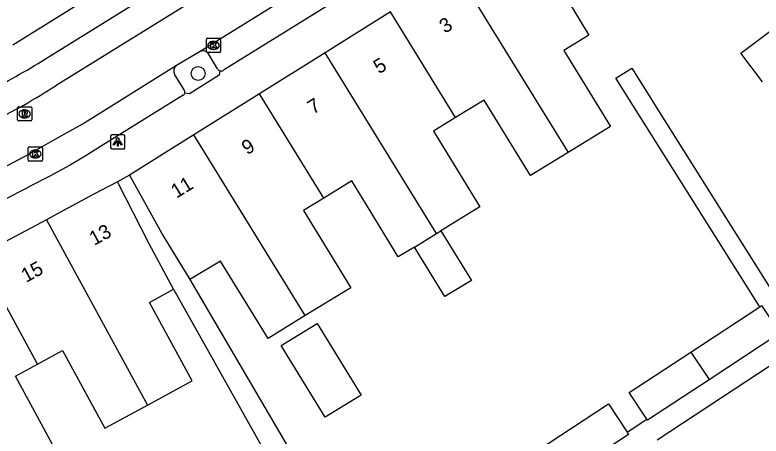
# Model space of a CAD drawing. Extents: x 159718 to 160783, y 383290 to 384030.
# Drawn here: x 160474.8 to 160527.2, y 383467.2 to 383496.7 of the extents above; entities that cross this region are included whole.
import ezdxf

# ---------------------------------------------------------------- set-up
doc = ezdxf.new("R2010")
doc.units = 0
for name, color, linetype in [('IMGEO_Boom', 7, 'Continuous'), ('IMGEO_Kolk', 7, 'Continuous'), ('IMGEO_Lichtpunt', 7, 'Continuous'), ('IMGEO_Pand', 7, 'Continuous'), ('IMGEO_Pand_nummerreeks', 7, 'Continuous'), ('IMGEO_Parkeervlak_open', 7, 'Continuous'), ('IMGEO_Rijbaan_lokaal_open', 7, 'Continuous'), ('IMGEO_Rioolput', 7, 'Continuous'), ('IMGEO_Voetpad_open', 7, 'Continuous')]:
    doc.layers.add(name, color=color, linetype=linetype)

msp = doc.modelspace()

# ---------------------------------------------------------------- linework, layer by layer
at = {"layer": 'IMGEO_Boom'}
msp.add_circle((160487.689, 383492.619), 0.489, dxfattribs=at)
at = {"layer": 'IMGEO_Kolk'}
for p, q in [((160488.26, 383494.165), (160488.26, 383495.017)), ((160488.335, 383495.091), (160489.187, 383495.091)), ((160489.261, 383495.017), (160489.261, 383494.165)), ((160488.748, 383494.871), (160488.773, 383494.871)), ((160489.187, 383494.091), (160488.335, 383494.091)), ((160488.771, 383494.311), (160488.746, 383494.311)), ((160475.764, 383486.546), (160475.764, 383487.398)), ((160475.839, 383487.472), (160476.691, 383487.472)), ((160476.252, 383487.252), (160476.277, 383487.252)), ((160476.765, 383487.398), (160476.765, 383486.546)), ((160476.275, 383486.692), (160476.25, 383486.692)), ((160476.691, 383486.472), (160475.839, 383486.472))]:
    msp.add_line(p, q, dxfattribs=at)
for points in [[(160488.26, 383494.165), (160488.26, 383495.017)], [(160488.335, 383495.091), (160489.187, 383495.091)], [(160489.261, 383495.017), (160489.261, 383494.165)], [(160488.581, 383494.791), (160488.704, 383494.791), (160488.704, 383494.64), (160488.834, 383494.791), (160488.998, 383494.791), (160488.852, 383494.64), (160489.005, 383494.391), (160488.853, 383494.391), (160488.768, 383494.555), (160488.704, 383494.488), (160488.704, 383494.391), (160488.581, 383494.391), (160488.581, 383494.791)], [(160489.187, 383494.091), (160488.335, 383494.091)], [(160475.764, 383486.546), (160475.764, 383487.398)], [(160475.839, 383487.472), (160476.691, 383487.472)], [(160476.085, 383487.172), (160476.208, 383487.172), (160476.208, 383487.021), (160476.338, 383487.172), (160476.502, 383487.172), (160476.356, 383487.021), (160476.509, 383486.772), (160476.357, 383486.772), (160476.272, 383486.936), (160476.208, 383486.869), (160476.208, 383486.772), (160476.085, 383486.772), (160476.085, 383487.172)], [(160476.765, 383487.398), (160476.765, 383486.546)], [(160476.691, 383486.472), (160475.839, 383486.472)]]:
    msp.add_lwpolyline(points, dxfattribs=at)
for centre, start, end in [((160488.337, 383495.015), 91.552, 178.448), ((160488.337, 383495.015), 91.552, 178.448), ((160489.185, 383495.015), 1.552, 88.448), ((160489.185, 383495.015), 1.552, 88.448), ((160488.337, 383494.167), 181.552, 268.448), ((160488.337, 383494.167), 181.552, 268.448), ((160489.185, 383494.167), 271.552, 358.448), ((160489.185, 383494.167), 271.552, 358.448), ((160475.841, 383487.396), 91.552, 178.448), ((160475.841, 383487.396), 91.552, 178.448), ((160476.689, 383487.396), 1.552, 88.448), ((160476.689, 383487.396), 1.552, 88.448), ((160475.841, 383486.548), 181.552, 268.448), ((160475.841, 383486.548), 181.552, 268.448), ((160476.689, 383486.548), 271.552, 358.448), ((160476.689, 383486.548), 271.552, 358.448)]:
    msp.add_arc(centre, 0.0765, start, end, dxfattribs=at)
for centre, major_axis, ratio, start_param, end_param in [((160488.747, 383494.591), (-0.387, 0.002), 0.722429, 4.712389, 7.853982), ((160488.772, 383494.591), (-0.39, 0.002), 0.717154, 1.570796, 4.712389), ((160476.251, 383486.972), (-0.387, 0.002), 0.722429, 4.712389, 7.853982), ((160476.276, 383486.972), (-0.39, 0.002), 0.717154, 1.570796, 4.712389)]:
    msp.add_ellipse(centre, major_axis=major_axis, ratio=ratio, start_param=start_param, end_param=end_param, dxfattribs=at)
at = {"layer": 'IMGEO_Lichtpunt'}
for p, q in [((160481.544, 383488.223), (160481.544, 383487.416)), ((160481.544, 383488.223), (160481.544, 383487.416)), ((160482.446, 383488.318), (160481.638, 383488.318)), ((160482.446, 383488.318), (160481.638, 383488.318)), ((160482.54, 383487.416), (160482.54, 383488.223)), ((160482.54, 383487.416), (160482.54, 383488.223)), ((160481.638, 383487.322), (160482.446, 383487.322)), ((160481.638, 383487.322), (160482.446, 383487.322))]:
    msp.add_line(p, q, dxfattribs=at)
for points in [[(160481.918, 383487.887), (160481.957, 383487.859), (160481.769, 383487.597), (160481.731, 383487.624), (160481.918, 383487.887)], [(160482.02, 383487.839), (160482.067, 383487.839), (160482.067, 383487.517), (160482.02, 383487.517), (160482.02, 383487.839)], [(160482.13, 383487.859), (160482.168, 383487.886), (160482.355, 383487.624), (160482.316, 383487.596), (160482.13, 383487.859)]]:
    msp.add_lwpolyline(points, dxfattribs=at)
msp.add_circle((160482.043, 383488.021), 0.0994, dxfattribs=at)
for centre, start, end in [((160481.638, 383488.223), 90, 180), ((160481.638, 383488.223), 90, 180), ((160482.446, 383488.223), 0, 90), ((160482.446, 383488.223), 0, 90), ((160481.638, 383487.416), 180, 270), ((160481.638, 383487.416), 180, 270), ((160482.446, 383487.416), 270, 0), ((160482.446, 383487.416), 270, 360)]:
    msp.add_arc(centre, 0.0946, start, end, dxfattribs=at)
at = {"layer": 'IMGEO_Pand'}
for points in [[(160510.513, 383502.782), (160513.612, 383497.741), (160515.083, 383495.32), (160513.325, 383494.245), (160516.605, 383488.904), (160513.625, 383487.074)], [(160527.255, 383492.03), (160525.746, 383494.039), (160528.264, 383495.93), (160528.99, 383494.962), (160531.105, 383496.551), (160530.314, 383497.605), (160531.371, 383498.401), (160530.173, 383500), (160529.316, 383501.144)], [(160505.777, 383499.821), (160513.625, 383487.074)], [(160474.684, 383494.636), (160479.491, 383497.62)], [(160501.178, 383496.945), (160496.58, 383494.069)], [(160505.742, 383489.533), (160501.178, 383496.945)], [(160496.58, 383494.069), (160491.982, 383491.194)], [(160504.391, 383481.385), (160500, 383488.516), (160496.58, 383494.069)], [(160491.982, 383491.194), (160487.383, 383488.318)], [(160496.493, 383483.868), (160491.982, 383491.194)], [(160513.625, 383487.074), (160510.995, 383485.459), (160507.74, 383490.76), (160505.742, 383489.533)], [(160505.742, 383489.533), (160504.18, 383488.574), (160507.444, 383483.258), (160504.71, 383481.58)], [(160487.383, 383488.318), (160482.856, 383485.488)], [(160495.196, 383475.63), (160487.383, 383488.318)], [(160482.026, 383485.026), (160480.377, 383484.144), (160478.241, 383483.001), (160477.037, 383482.36)], [(160485.963, 383477.476), (160484.245, 383480.665), (160482.026, 383485.026)], [(160482.856, 383485.488), (160485.231, 383481.236), (160487.097, 383478.174)], [(160502.854, 383480.442), (160501.719, 383479.746), (160500, 383482.559), (160498.462, 383485.076), (160496.493, 383483.868)], [(160496.493, 383483.868), (160495.073, 383482.997), (160498.39, 383477.59), (160495.196, 383475.63)], [(160519.886, 383466.914), (160533.13, 383475.632), (160537.306, 383478.38), (160537.468, 383478.133), (160545.754, 383483.551)], [(160477.037, 383482.36), (160472.268, 383479.822)], [(160477.037, 383482.36), (160484.122, 383469.351)], [(160504.71, 383481.58), (160506.844, 383478.102), (160504.988, 383476.963), (160502.854, 383480.442)], [(160502.854, 383480.442), (160504.391, 383481.385)], [(160504.391, 383481.385), (160504.71, 383481.58)], [(160476.413, 383472.214), (160472.268, 383479.822)], [(160495.196, 383475.63), (160492.582, 383474.026), (160489.253, 383479.453), (160487.097, 383478.174)], [(160484.122, 383469.351), (160487.266, 383471.064), (160484.272, 383476.559), (160485.963, 383477.476)], [(160522.244, 383473.076), (160527.076, 383476.257)], [(160527.076, 383476.257), (160527.195, 383476.335), (160528.474, 383474.392), (160523.523, 383471.133)], [(160499.106, 383470.042), (160496.595, 383468.501), (160493.509, 383473.531), (160496.02, 383475.072), (160499.106, 383470.042)], [(160476.413, 383472.214), (160478.172, 383473.172), (160481.139, 383467.726), (160484.122, 383469.351)], [(160519.148, 383468.36), (160517.918, 383470.229), (160522.244, 383473.076)], [(160522.244, 383473.076), (160523.473, 383471.209), (160523.523, 383471.133)], [(160474.581, 383464.288), (160477.78, 383466.03), (160474.869, 383471.373), (160476.413, 383472.214)], [(160523.523, 383471.133), (160519.197, 383468.286), (160519.148, 383468.36)], [(160508.883, 383464.448), (160516.455, 383469.433), (160517.763, 383467.447)], [(160517.763, 383467.447), (160517.861, 383467.298), (160510.288, 383462.313)]]:
    msp.add_lwpolyline(points, dxfattribs=at)
at = {"layer": 'IMGEO_Parkeervlak_open'}
for points in [[(160489.05, 383492.936), (160488.407, 383494.011)], [(160486.703, 383491.465), (160486.014, 383492.584)]]:
    msp.add_lwpolyline(points, dxfattribs=at)
for centre, radius, start, end in [((160488.012, 383493.723), 0.489, 36.078, 113.6252), ((160486.426, 383492.788), 0.46, 123.5379, 206.3321), ((160489.292, 383493.077), 0.281, 210.2649, 253.7919), ((160486.476, 383491.316), 0.272, 345.5339, 33.3051)]:
    msp.add_arc(centre, radius, start, end, dxfattribs=at)
at = {"layer": 'IMGEO_Rijbaan_lokaal_open'}
for points in [[(160492.049, 383500.676), (160477.732, 383491.785)], [(160493.79, 383497.878), (160487.816, 383494.171)], [(160487.816, 383494.171), (160486.172, 383493.171)], [(160486.172, 383493.171), (160479.723, 383489.166), (160477.633, 383487.98), (160475.827, 383486.951), (160470.424, 383484.097)]]:
    msp.add_lwpolyline(points, dxfattribs=at)
msp.add_arc((160453.227, 383529.801), 45.229, 296.04, 302.8053, dxfattribs=at)
at = {"layer": 'IMGEO_Rioolput'}
for p, q in [((160475.011, 383489.362), (160475.011, 383490.214)), ((160475.086, 383490.288), (160475.938, 383490.288)), ((160476.012, 383490.214), (160476.012, 383489.362)), ((160475.499, 383490.068), (160475.524, 383490.068)), ((160475.938, 383489.288), (160475.086, 383489.288)), ((160475.522, 383489.508), (160475.497, 383489.508))]:
    msp.add_line(p, q, dxfattribs=at)
for points in [[(160475.011, 383489.362), (160475.011, 383490.214)], [(160475.086, 383490.288), (160475.938, 383490.288)], [(160476.012, 383490.214), (160476.012, 383489.362)], [(160475.6, 383489.986), (160475.348, 383489.988), (160475.348, 383489.588)], [(160475.348, 383489.588), (160475.472, 383489.588), (160475.472, 383489.75), (160475.483, 383489.75)], [(160475.526, 383489.907), (160475.472, 383489.907), (160475.472, 383489.826)], [(160475.472, 383489.826), (160475.524, 383489.826)], [(160475.53, 383489.721), (160475.601, 383489.588), (160475.741, 383489.588), (160475.676, 383489.714)], [(160475.938, 383489.288), (160475.086, 383489.288)]]:
    msp.add_lwpolyline(points, dxfattribs=at)
for centre, radius, start, end in [((160475.088, 383490.212), 0.0765, 91.552, 178.448), ((160475.088, 383490.212), 0.0765, 91.552, 178.448), ((160475.936, 383490.212), 0.0765, 1.552, 88.448), ((160475.936, 383490.212), 0.0765, 1.552, 88.448), ((160475.482, 383489.697), 0.0533, 26.0293, 88.6989), ((160475.508, 383490.015), 0.19, 274.7715, 282.9687), ((160475.532, 383489.811), 0.0964, 77.0061, 93.1865), ((160475.546, 383489.868), 0.0378, 276.6634, 79.6772), ((160475.599, 383489.876), 0.109, 350.3612, 89.416), ((160475.597, 383489.876), 0.112, 277.5842, 350.9817), ((160475.581, 383489.661), 0.108, 29.5134, 73.7905), ((160475.088, 383489.364), 0.0765, 181.552, 268.448), ((160475.088, 383489.364), 0.0765, 181.552, 268.448), ((160475.936, 383489.364), 0.0765, 271.552, 358.448), ((160475.936, 383489.364), 0.0765, 271.552, 358.448)]:
    msp.add_arc(centre, radius, start, end, dxfattribs=at)
for centre, major_axis, ratio, start_param, end_param in [((160475.498, 383489.788), (-0.387, 0.002), 0.722429, 4.712389, 7.853982), ((160475.523, 383489.788), (-0.39, 0.002), 0.717154, 1.570796, 4.712389)]:
    msp.add_ellipse(centre, major_axis=major_axis, ratio=ratio, start_param=start_param, end_param=end_param, dxfattribs=at)
at = {"layer": 'IMGEO_Voetpad_open'}
for points in [[(160476.969, 383493.644), (160499.497, 383507.648), (160502.461, 383509.473)], [(160503.826, 383501.773), (160489.45, 383492.842)], [(160527.076, 383476.257), (160526.865, 383476.578), (160516.985, 383492.294), (160518.098, 383492.994), (160519.359, 383490.987), (160519.624, 383490.566), (160527.919, 383477.37), (160534.319, 383482.179)], [(160489.214, 383492.808), (160489.145, 383492.498), (160487.068, 383491.194), (160486.739, 383491.248)], [(160486.63, 383491.095), (160480.657, 383487.387), (160479.757, 383486.826), (160478.649, 383486.162), (160477.273, 383485.42), (160475.813, 383484.659), (160475.759, 383484.63), (160475.102, 383484.288), (160471.977, 383482.658)], [(160482.856, 383485.488), (160482.026, 383485.026)], [(160487.097, 383478.174), (160500.168, 383455.857), (160500.4, 383456.01)], [(160485.963, 383477.476), (160497.006, 383457.762)], [(160517.763, 383467.447), (160519.148, 383468.36)]]:
    msp.add_lwpolyline(points, dxfattribs=at)
for centre, radius, start, end in [((160446.37, 383542.755), 57.863, 297.1492, 301.92492), ((160489.295, 383493.079), 0.283, 253.3129, 303.0833), ((160486.474, 383491.322), 0.275, 304.598, 344.4684)]:
    msp.add_arc(centre, radius, start, end, dxfattribs=at)

# ---------------------------------------------------------------- texts
at = {"layer": 'IMGEO_Pand_nummerreeks'}
for s, rotation, p in [('3', 31.5872, (160504.987, 383495.4)), ('5', 31.5814, (160500.367, 383492.559)), ('7', 31.5929, (160495.749, 383489.719)), ('9', 31.5757, (160491.127, 383486.878)), ('11', 31.5929, (160486.165, 383483.828)), ('13', 28.5791, (160480.388, 383480.521)), ('15', 28.5791, (160475.61, 383477.919))]:
    msp.add_text(s, height=1, rotation=rotation, dxfattribs=at).set_placement(p)

doc.saveas('drawing.dxf')
